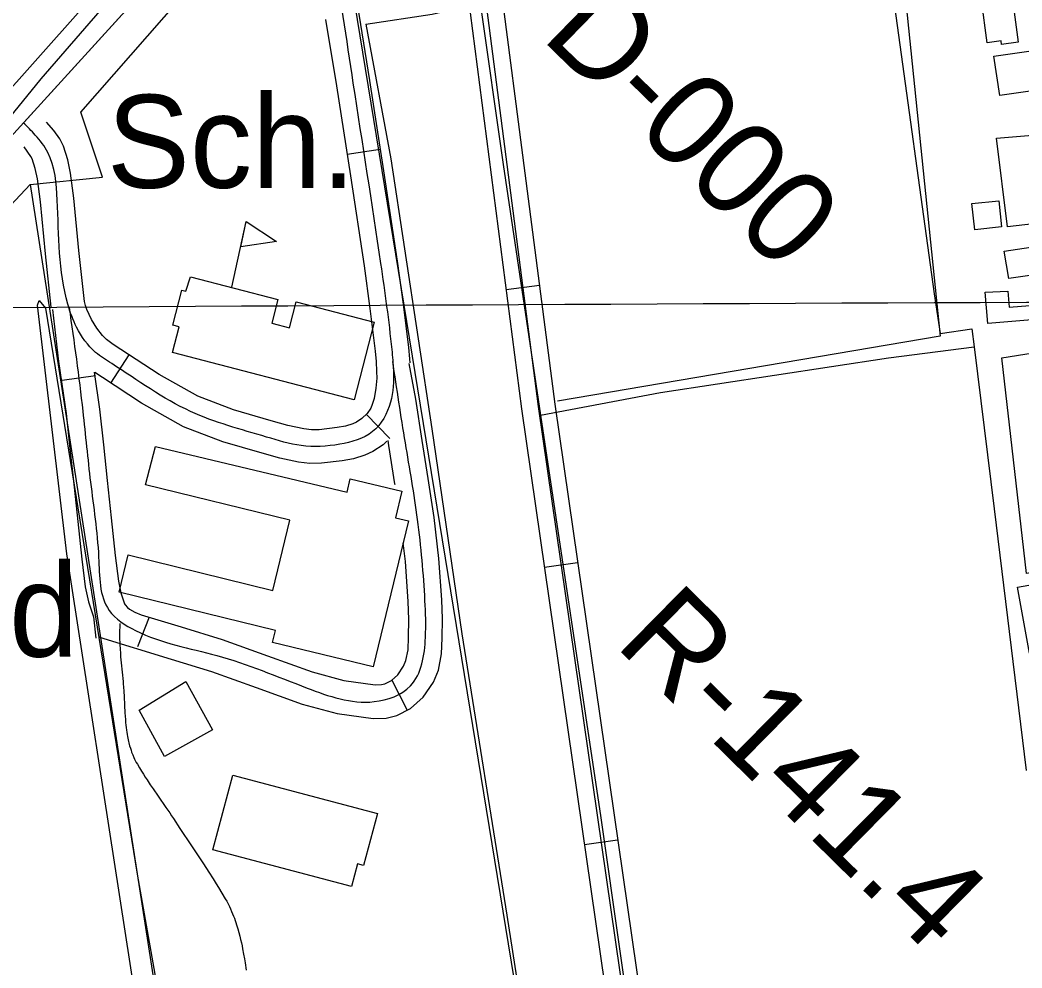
# Model space of a CAD drawing. Extents: x 3477039 to 3515015, y 546746 to 572297.
# Drawn here: x 3510949 to 3511844, y 557761 to 558607 of the extents above; entities that cross this region are included whole.
import ezdxf

# ---------------------------------------------------------------- set-up
doc = ezdxf.new("R2010")
doc.units = 0
for name, color, linetype in [('V-BLDG-IDEN', 7, 'Continuous'), ('V-BLDG-OTLN', 7, 'Continuous'), ('V-DTCH-CNTR', 7, 'Continuous'), ('V-GRID-MAJR', 7, 'Continuous'), ('V-LEVE-TOET', 7, 'Continuous'), ('V-RIVR-RANG-IDEN', 7, 'Continuous'), ('V-ROAD-CNTR', 7, 'Continuous'), ('V-SITE-OTLN', 7, 'Continuous'), ('V-SITE-VEGE', 7, 'Continuous'), ('V-TOPO-SHOR', 7, 'Continuous')]:
    doc.layers.add(name, color=color, linetype=linetype)

msp = doc.modelspace()

# ---------------------------------------------------------------- linework, layer by layer
at = {"layer": 'V-BLDG-OTLN'}
msp.add_line((3511138.5966193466, 558368.2671007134), (3511151.3425938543, 558426.8979834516), dxfattribs=at)
for points in [[(3511807.416, 558624.964), (3511834.83, 558627.495), (3511840.0300000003, 558586.953), (3511825.381, 558585.075), (3511824.987, 558588.147), (3511812.343, 558586.525)], [(3511818.454, 558574.589), (3511853.883, 558579.607), (3511859.052, 558544.594), (3511823.654, 558539.3690000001)], [(3511820.906, 558501.234), (3511853.045, 558504.203), (3511855.767, 558481.765), (3511859.748, 558482.247), (3511863.232, 558453.526), (3511858.122, 558452.907), (3511861.403, 558425.875), (3511830.503, 558422.128)], [(3511798.6890000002, 558442.919), (3511822.739, 558445.471), (3511825.221, 558422.109), (3511801.4990000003, 558419.59)], [(3511151.3425938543, 558426.8979834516), (3511178.2035401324, 558409.2370187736), (3511146.4346036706, 558404.3230286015)], [(3511827.6210000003, 558400.591), (3511878.964, 558408.156), (3511881.772, 558389.1), (3511884.83, 558389.55), (3511885.651, 558383.973), (3511831.9220000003, 558376.06)], [(3511101.509, 558377.756), (3511179.656, 558357.378), (3511174.133, 558336.202), (3511189.923, 558332.083), (3511195.946, 558355.187), (3511265.5700000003, 558337.033), (3511247.541, 558267.893), (3511085.465, 558310.153), (3511091.451, 558333.113), (3511085.7800000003, 558334.5920000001), (3511093.9050000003, 558365.756), (3511097.415, 558364.841)], [(3511810.762, 558364.042), (3511830.9, 558364.925), (3511832.071, 558350.505), (3511869.114, 558353.518), (3511870.1580000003, 558340.675), (3511813.039, 558336.032)], [(3511070.451, 558226.0970000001), (3511241.369, 558185.4890000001), (3511244.1750000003, 558197.2980000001), (3511290.2460000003, 558186.348), (3511284.594, 558162.583), (3511296.1040000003, 558159.818), (3511264.708, 558029.53), (3511174.8910000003, 558051.159), (3511177.434, 558061.802), (3511037.896, 558096.076), (3511046.082, 558129.407), (3511174.967, 558097.747), (3511190.304, 558160.283), (3511061.292, 558191.965)], [(3511839.616, 558100.714), (3511920.242, 558114.76), (3511928.272, 558068.649), (3511908.853, 558065.2660000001), (3511906.3030000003, 558079.909), (3511877.664, 558074.92), (3511882.491, 558047.184), (3511850.29, 558041.574)], [(3511055.648, 557990.829), (3511097.3740000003, 558016.382), (3511121.202, 557973.179), (3511078.397, 557949.537)], [(3511139.227, 557932.752), (3511268.3510000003, 557898.618), (3511256.096, 557852.2), (3511250.5870000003, 557853.654), (3511245.285, 557833.582), (3511121.659, 557866.229)]]:
    msp.add_lwpolyline(points, close=True, dxfattribs=at)
at = {"layer": 'V-DTCH-CNTR'}
for points in [[(3511258.009, 558603.142), (3511317.3370000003, 558612.116), (3511360.0500000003, 558621.933), (3511380.463, 558646.361), (3511418.136, 558659.104), (3511439.9960000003, 558684.245), (3511441.151, 558744.948), (3511424.474, 558839.025), (3511408.617, 558946.829), (3511516.434, 559066.041), (3511605.333, 559168.042), (3511661.344, 559218.238), (3511676.94, 559073.576), (3511701.4420000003, 558860.185), (3511728.703, 558627.984), (3511765.122, 558362.471), (3511770.6520000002, 558327.018), (3511798.869, 558331.153), (3511800.846, 558315.144), (3511818.688, 558170.559), (3511847.384, 557936.903)], [(3511360.0500000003, 558621.933), (3511380.711, 558477.954), (3511413.841, 558254.118), (3511467.634, 557894.79), (3511519.952, 557527.256), (3511565.5, 557224.095), (3511576.432, 557135.117), (3511487.434, 557121.2930000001)], [(3511258.009, 558603.142), (3511280.2830000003, 558483.004), (3511316.877, 558242.0650000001), (3511343.765, 558059.015), (3511383.899, 557807.93), (3511419.145, 557580.733), (3511459.958, 557323.14), (3511487.434, 557121.2930000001)], [(3511413.841, 558254.118), (3511520.954, 558274.3150000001), (3511724.271, 558305.3960000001), (3511800.846, 558315.144)]]:
    msp.add_lwpolyline(points, dxfattribs=at)
at = {"layer": 'V-GRID-MAJR'}
msp.add_spline([(3481235.517, 558168.281), (3486509.202, 558197.813), (3491782.883, 558228.111), (3497056.56, 558259.177), (3502330.233, 558291.01), (3507603.9, 558323.61), (3512877.563, 558356.976), (3512877.5640000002, 558356.976)], degree=3, dxfattribs=at)
at = {"layer": 'V-LEVE-TOET'}
msp.add_lwpolyline([(3510101.452, 557694.809), (3510220.418, 557806.716), (3510314.2660000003, 557892.779), (3510425.5640000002, 557993.537), (3510558.353, 558117.991), (3510637.045, 558207.055), (3510737.202, 558316.566), (3510833.0470000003, 558429.357), (3510926.634, 558529.519), (3511003.862, 558616.063), (3511091.617, 558709.3960000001), (3511200.882, 558828.961), (3511299.983, 558942.0920000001), (3511366.592, 559009.197), (3511394.965, 559035.377), (3511413.9250000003, 559059.0920000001), (3511483.186, 559143.1630000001), (3511542.204, 559209.96), (3511611.045, 559286.085), (3511668.5840000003, 559347.834), (3511695.535, 559377.276), (3511713.375, 559395.939), (3511715.399, 559407.859)], dxfattribs=at)
at = {"layer": 'V-ROAD-CNTR'}
for p, q in [((3511270.976419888, 558491.331990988), (3511241.334479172, 558486.7130002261)), ((3511412.9071360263, 558369.7682341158), (3511383.156195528, 558365.915241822)), ((3511030.5279007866, 558282.7424081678), (3511046.88586807, 558307.890357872)), ((3511016.679928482, 558289.385394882), (3510987.0019878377, 558285.0024036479)), ((3511279.337403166, 558233.388506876), (3511258.424444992, 558254.898463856)), ((3511447.043067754, 558122.335728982), (3511417.35012714, 558118.0517375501)), ((3511064.829832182, 558073.7998260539), (3511054.257853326, 558047.3158790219)), ((3511281.3713990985, 558017.6359383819), (3511294.9973718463, 557990.9089918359)), ((3511482.7419963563, 557874.8982238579), (3511453.0500557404, 557870.6142324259))]:
    msp.add_line(p, q, dxfattribs=at)
for points in [[(3512654.5666527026, 560393.1011874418), (3512306.660348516, 560003.2679671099), (3510849.949261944, 558402.6091684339)], [(3511752.78945626, 559394.6651843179), (3510849.949261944, 558402.6091684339)], [(3511309.079343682, 558907.109159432), (3511318.9413239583, 558895.4791826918), (3511328.2123054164, 558876.562220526), (3511336.734288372, 558841.1162914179), (3511411.7631383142, 558261.8214500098), (3511605.920749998, 556916.0891414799), (3511662.07963768, 556533.1399073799)], [(3511329.7413023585, 558907.5261585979), (3511342.41027702, 558881.6772102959), (3511351.506258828, 558843.84028597), (3511426.6251085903, 558263.8554459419), (3511620.7647203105, 556918.248137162), (3511676.920607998, 556535.315903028)], [(3511308.026345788, 558883.6652063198), (3511314.014333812, 558871.4472307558), (3511321.962317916, 558838.3922968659), (3511396.9011680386, 558259.787454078), (3511591.076779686, 556913.930145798), (3511647.2386673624, 556530.963911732)], [(3511214.751532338, 558781.1744113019), (3511220.0205218, 558766.163441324), (3511224.1415135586, 558751.1154714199), (3511227.666506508, 558736.3945008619), (3511234.882492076, 558704.108565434), (3511241.4954788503, 558671.5956304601), (3511251.76545831, 558612.152749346), (3511261.4014390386, 558552.7858680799), (3511273.9514139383, 558472.243029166), (3511286.1093896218, 558391.5721905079), (3511291.329379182, 558353.0932674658), (3511296.096369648, 558314.3963448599), (3511297.033367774, 558304.51636462), (3511297.264367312, 558300.9123718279)], [(3511222.1775174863, 558607.1947592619), (3511231.773498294, 558548.0738775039), (3511244.297473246, 558467.699038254), (3511256.411449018, 558387.3201990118), (3511261.5774386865, 558349.2432751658), (3511266.2704293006, 558311.1463513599), (3511267.123427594, 558302.138369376), (3511267.6944264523, 558293.260387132), (3511267.8034262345, 558287.2793990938), (3511267.0704277, 558278.1474173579), (3511265.4584309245, 558269.0944354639), (3511263.8134342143, 558263.5234466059), (3511262.4104370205, 558260.44145277), (3511259.1274435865, 558255.5814624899), (3511254.612452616, 558251.192471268), (3511249.742462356, 558247.963477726), (3511246.3364691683, 558246.3904808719), (3511239.811482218, 558244.399484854), (3511232.5024968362, 558243.0364875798), (3511216.4895288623, 558241.1304913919), (3511209.588542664, 558241.0424915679), (3511202.7965562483, 558241.807490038), (3511188.4835848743, 558244.9764836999), (3511173.616614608, 558249.053475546), (3511139.8906820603, 558258.9224558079), (3511108.0377457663, 558271.0884314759), (3511073.543814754, 558290.5503925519), (3511039.4758828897, 558312.709348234), (3511032.5538967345, 558317.279339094), (3511026.517908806, 558321.737330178), (3511022.936915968, 558325.1023234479), (3511017.8739260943, 558331.7093102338), (3511013.2659353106, 558339.5732945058), (3511009.0909436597, 558348.3372769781), (3511007.8199462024, 558352.008269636), (3511006.948947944, 558355.7332621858), (3511001.969957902, 558401.1651713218), (3510997.6309665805, 558447.8800778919), (3510994.5419727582, 558470.1270333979), (3510992.091977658, 558481.965009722), (3510988.2019854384, 558494.269985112), (3510984.9709919, 558500.777972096), (3510979.5940026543, 558508.0959574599), (3510973.032015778, 558515.5689425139)], [(3510977.59600665, 558349.5072746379), (3510977.3250071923, 558350.6652723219), (3510972.1220175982, 558398.143177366), (3510967.823026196, 558444.428084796), (3510964.964031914, 558465.0190436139), (3510963.02603579, 558474.3830248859), (3510960.2980412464, 558483.012007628), (3510959.257043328, 558485.1100034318), (3510953.0270557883, 558493.58598648)], [(3510978.398005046, 558348.4172768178), (3510983.7889942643, 558302.0413695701), (3510990.621980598, 558255.7794620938), (3510994.0309737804, 558224.3645249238), (3510997.469966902, 558192.663588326), (3511001.08595967, 558159.1476553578), (3511004.7049524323, 558125.5307225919), (3511007.6849464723, 558100.94177177), (3511010.5079408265, 558087.645798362), (3511015.1129316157, 558074.0058256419), (3511017.1409275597, 558055.1288633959)], [(3511020.534920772, 558056.0108616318), (3511084.436792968, 558036.403900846), (3511120.259721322, 558025.412922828), (3511160.209641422, 558011.0559515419), (3511201.183559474, 557996.2779810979), (3511232.391497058, 557987.8929978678), (3511264.707432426, 557983.4110068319), (3511276.122409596, 557983.783006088), (3511285.6203906, 557986.129001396), (3511297.9693659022, 557992.4249888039), (3511309.206343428, 558002.47196871), (3511318.3723250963, 558015.7459421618), (3511322.752316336, 558026.61692042), (3511325.54031076, 558041.2688911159), (3511326.2283093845, 558055.11186343), (3511326.412309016, 558072.279829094), (3511325.7703103, 558089.3757949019), (3511323.1823154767, 558126.1767212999), (3511319.138323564, 558162.9456477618), (3511313.6473345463, 558197.5125786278), (3511308.181345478, 558231.6245104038), (3511302.713356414, 558268.304437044), (3511296.816368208, 558300.2443731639)], [(3511015.5229307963, 558292.502388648), (3511020.383921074, 558259.59145447), (3511023.856914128, 558227.598518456), (3511027.2959072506, 558195.8895818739), (3511030.911900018, 558162.3656489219), (3511034.5108928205, 558128.9407157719), (3511037.306887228, 558105.8717619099), (3511039.489882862, 558095.5857824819), (3511042.784876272, 558085.8298019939), (3511043.24587535, 558084.947803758), (3511045.4548709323, 558082.33180899), (3511047.264867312, 558080.9018118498), (3511052.0078578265, 558078.2418171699), (3511057.5058468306, 558076.047821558), (3511093.2347753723, 558065.0838434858), (3511129.737702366, 558053.8848658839), (3511170.371621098, 558039.2818950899), (3511210.1815414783, 558024.9239238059), (3511238.367485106, 558017.350938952), (3511266.2914292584, 558013.4789466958), (3511271.992417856, 558013.6649463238), (3511275.072411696, 558014.4249448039), (3511280.87540009, 558017.3829388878), (3511286.5483887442, 558022.455928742), (3511291.792378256, 558030.049913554), (3511293.83037418, 558035.10690344), (3511295.6803704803, 558044.8348839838), (3511296.236369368, 558056.0178616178), (3511296.406369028, 558071.8778298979), (3511295.8103702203, 558087.7597981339), (3511293.2983752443, 558123.4827266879), (3511291.4673789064, 558140.1236934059)], [(3511276.906408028, 558231.0255116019), (3511273.5204148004, 558227.732518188), (3511264.404433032, 558221.6895302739), (3511257.052447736, 558218.2945370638), (3511246.9614679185, 558215.2155432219), (3511237.03048778, 558213.3645469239), (3511218.4595249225, 558211.152551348), (3511208.0945456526, 558211.0205516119), (3511197.86056612, 558212.1735493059), (3511181.269599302, 558215.84654196), (3511165.436630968, 558220.1895332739), (3511130.3107012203, 558230.4685127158), (3511095.2437713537, 558243.8604859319), (3511057.9778458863, 558264.8864438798), (3511023.0339157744, 558287.6173984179), (3511016.1289295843, 558292.1753893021)], [(3511284.1703935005, 558191.847589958), (3511284.021393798, 558192.78658808), (3511278.533404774, 558227.0385195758), (3511277.878406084, 558231.4335107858)], [(3511038.578884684, 558068.083837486), (3511038.424884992, 558064.8678439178), (3511038.3418851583, 558061.8488499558), (3511038.313885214, 558059.01685562), (3511038.3298851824, 558056.3588609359), (3511038.3788850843, 558053.865865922), (3511038.45088494, 558051.5268706), (3511038.541884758, 558049.3338749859), (3511038.764884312, 558045.2188832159), (3511039.0088838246, 558041.61689042), (3511039.254883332, 558038.464896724), (3511039.742882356, 558032.9489077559), (3511040.5638807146, 558024.679924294), (3511041.4148790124, 558016.4229408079), (3511041.637878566, 558014.079945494), (3511041.8278781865, 558011.8019500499), (3511042.13587757, 558007.365958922), (3511042.3728770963, 558003.1859672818), (3511042.753876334, 557995.3189830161), (3511043.112875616, 557988.4309967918), (3511043.3018752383, 557985.424002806), (3511043.5068748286, 557982.6110084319), (3511043.7298743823, 557979.9810136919), (3511043.9698739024, 557977.5240186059), (3511044.22587339, 557975.2280231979), (3511044.497872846, 557973.0840274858), (3511044.781872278, 557971.083031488), (3511045.076871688, 557969.2140352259), (3511045.3798710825, 557967.4690387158), (3511045.6898704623, 557965.8400419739), (3511046.002869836, 557964.3200450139), (3511046.3188692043, 557962.9010478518), (3511046.633868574, 557961.575050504), (3511047.279867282, 557959.1060554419), (3511047.9058660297, 557956.9630597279), (3511048.502864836, 557955.101063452), (3511049.0658637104, 557953.4840666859), (3511049.5898626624, 557952.0780694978), (3511050.072861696, 557950.8540719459), (3511050.9778598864, 557948.7310761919), (3511051.707858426, 557947.15207935), (3511052.284857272, 557945.9770816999), (3511053.198855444, 557944.229085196), (3511054.173853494, 557942.4980886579), (3511056.07584969, 557939.2970950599), (3511057.887846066, 557936.339100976), (3511059.607842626, 557933.601106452), (3511061.238839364, 557931.0601115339), (3511062.78083628, 557928.699116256), (3511065.70083044, 557924.319125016), (3511068.28082528, 557920.526132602), (3511072.827816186, 557913.9451457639), (3511079.65080254, 557904.100165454), (3511083.029795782, 557899.140175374), (3511084.7027924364, 557896.6391803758), (3511086.363789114, 557894.12218541), (3511092.2117774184, 557885.2482031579), (3511102.498756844, 557869.799234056), (3511110.189741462, 557858.1972572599), (3511113.05573573, 557853.8282659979), (3511118.03572577, 557846.140281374), (3511121.7327183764, 557840.3312929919), (3511124.4787128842, 557835.9443017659), (3511126.522708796, 557832.635308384), (3511129.558702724, 557827.63731838), (3511132.55569673, 557822.5933284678), (3511133.897694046, 557820.2333331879), (3511135.132691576, 557817.921337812), (3511136.2676893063, 557815.6583423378), (3511137.313687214, 557813.4453467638), (3511138.2786852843, 557811.28235109), (3511139.168683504, 557809.170355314), (3511139.991681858, 557807.1103594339), (3511140.752680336, 557805.1003634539), (3511141.457678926, 557803.1403673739), (3511142.11067762, 557801.2323711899), (3511142.717676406, 557799.373374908), (3511143.281675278, 557797.5633785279), (3511143.806674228, 557795.8023820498), (3511144.767672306, 557792.371388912), (3511145.60567063, 557789.131395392), (3511146.339669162, 557786.0764015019), (3511146.986667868, 557783.198407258), (3511147.5606667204, 557780.4904126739), (3511148.072665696, 557777.9424177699), (3511148.972663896, 557773.1474273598), (3511149.70566243, 557768.936435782)], [(3511149.70566243, 557768.936435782), (3511150.3146612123, 557765.2444431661), (3511151.3276591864, 557758.774456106)]]:
    msp.add_lwpolyline(points, dxfattribs=at)
for points in [[(3511194.049573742, 558780.712412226), (3511205.692550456, 558761.6934502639), (3511213.052535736, 558733.011507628), (3511226.752508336, 558668.823636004), (3511246.587468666, 558550.429872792), (3511271.2604193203, 558389.4461947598), (3511281.1833994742, 558312.7713481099), (3511282.68539647, 558293.878385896), (3511280.08040168, 558265.6454423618), (3511264.066433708, 558239.4624947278), (3511234.766492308, 558228.200517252), (3511200.328561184, 558226.9905196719), (3511169.5266227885, 558234.62150441), (3511101.64075856, 558257.474458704), (3511031.2548993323, 558300.1633733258), (3511016.892928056, 558310.198353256), (3510999.9999618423, 558332.5433085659), (3510992.1369775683, 558353.1992672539), (3510982.726996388, 558446.1540813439), (3510974.250013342, 558488.6409963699), (3510963.134035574, 558504.1069654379), (3510952.3730570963, 558515.1539433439)], [(3510993.2979752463, 558350.1492733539), (3511005.5029508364, 558257.685458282), (3511012.382937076, 558194.2765851), (3511019.607922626, 558127.2357191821), (3511028.948903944, 558079.917813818), (3511052.516856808, 558061.8878498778), (3511124.998711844, 558039.648894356), (3511205.682550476, 558010.6009524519), (3511265.4994308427, 557998.444976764), (3511297.877366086, 558012.463948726), (3511311.232339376, 558055.564862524), (3511310.79034026, 558088.5677965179), (3511304.267353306, 558160.947651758), (3511293.357375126, 558229.3315149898), (3511282.0333977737, 558302.084369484)]]:
    msp.add_spline(points, degree=3, dxfattribs=at)
at = {"layer": 'V-SITE-OTLN'}
msp.add_lwpolyline([(3511825.5300000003, 558305.211), (3511900.341, 558317.135), (3511929.231, 558126.202), (3511847.651, 558112.902)], close=True, dxfattribs=at)
at = {"layer": 'V-SITE-VEGE'}
msp.add_lwpolyline([(3511265.5500000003, 556376.399), (3511237.002, 556515.64), (3511233.988, 556530.363), (3511223.357, 556635.7), (3511195.225, 556795.317), (3511164.4790000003, 557040.098), (3511134.174, 557226.046), (3511095.219, 557456.938), (3510991.171, 558130.333), (3510965.2, 558352.436), (3510966.607, 558356.563), (3510972.069, 558349.63), (3511053.897, 557844.559), (3511120.811, 557465.31)], dxfattribs=at)
at = {"layer": 'V-TOPO-SHOR'}
for points in [[(3511345.2440284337, 558898.2547169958), (3511673.8715277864, 559265.5442750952), (3511770.5266746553, 558324.7675122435), (3511429.0118223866, 558266.7744241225)], [(3510958.6234409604, 558460.0847178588), (3511023.0602055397, 558466.5283943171), (3511003.729176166, 558524.5214824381), (3511184.1521169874, 558730.7191290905)], [(3511242.145205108, 557087.581632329), (3511493.4485869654, 557126.2436910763), (3511390.3497636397, 557751.2803074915), (3511235.7015286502, 558698.5007468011)], [(3511024.5160000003, 558619.463), (3510968.133, 558554.412), (3510916.316, 558490.99), (3510874.1580000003, 558446.136), (3510827.396, 558394.275), (3510766.024, 558326.777), (3510716.358, 558274.52), (3510668.318, 558217.698), (3510613.208, 558157.196), (3510556.051, 558100.024), (3510491.836, 558040.415), (3510429.282, 557981.623)], [(3510275.5937364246, 557783.4986897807), (3510765.3131472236, 558253.8870712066), (3510958.6234409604, 558460.0847178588), (3511248.5888815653, 556591.4185450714), (3511396.793440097, 555637.7544293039)]]:
    msp.add_lwpolyline(points, dxfattribs=at)

# ---------------------------------------------------------------- texts
at = {"layer": 'V-BLDG-IDEN'}
for s, p in [('Sch.', (3511027.033907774, 558457.0430595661)), ('Second', (3510625.07671169, 558038.5968964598))]:
    msp.add_text(s, height=82.99983200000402, dxfattribs=at).set_placement(p)
at = {"layer": 'V-RIVR-RANG-IDEN'}
for s, height, rotation, p in [('D-000', 83, 315.7253257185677, (3511413.359865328, 558590.9883018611)), ('R-141.4', 82.999998, 315.4487935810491, (3511479.166, 558049.0480000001))]:
    msp.add_text(s, height=height, rotation=rotation, dxfattribs=at).set_placement(p)

doc.saveas('drawing.dxf')
